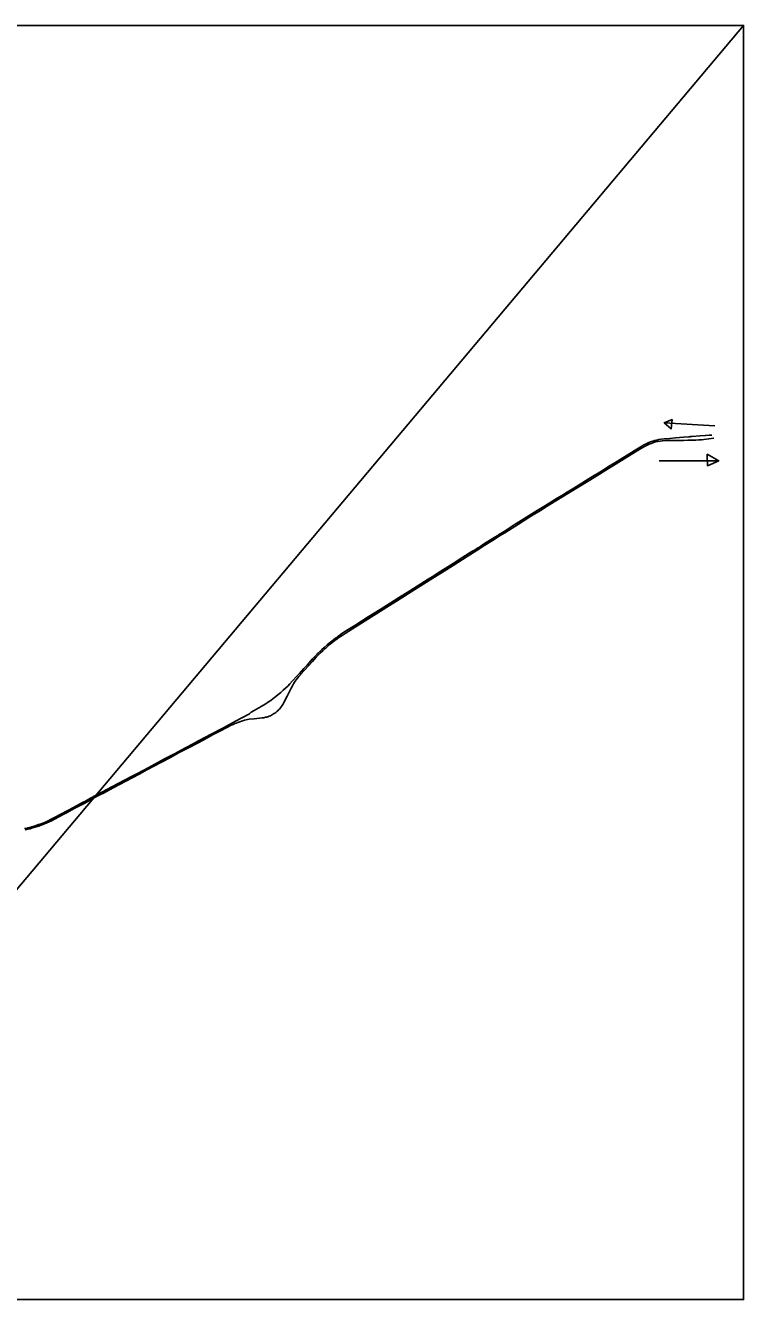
# Model space of a CAD drawing. Extents: x 0 to 1134, y 0 to 440.
# Drawn here: x 914.4 to 1133.9, y 29.1 to 418.4 of the extents above; entities that cross this region are included whole.
import ezdxf

# ---------------------------------------------------------------- set-up
doc = ezdxf.new("R2010")
doc.units = 0
doc.layers.add('Default', color=7, linetype='Continuous')
doc.layers.add('SC_Scratch1', color=7, linetype='Continuous')

msp = doc.modelspace()

# ---------------------------------------------------------------- linework, layer by layer
at = {"layer": 'Default'}
for points in [[(1124.77, 292.34), (1123.24, 292.12), (1121.7, 291.91), (1120.97, 291.83), (1120.16, 291.76), (1119.3, 291.7), (1118.61, 291.67), (1118.05, 291.66), (1116.81, 291.65), (1115.53, 291.63), (1114.13, 291.62), (1110.45, 291.57), (1109.84, 291.55), (1109.11, 291.5), (1108.96, 291.49), (1108.4, 291.42), (1107.63, 291.3), (1106.96, 291.15), (1106.7, 291.07), (1106.61, 291.05), (1106.34, 290.97), (1105.92, 290.83), (1105.61, 290.72), (1105.02, 290.48), (1104.6, 290.29), (1104.22, 290.1), (1103.83, 289.91), (1103.42, 289.68), (1103.05, 289.47), (1102.67, 289.24), (1098.66, 286.78), (1098.25, 286.53), (1094.91, 284.47), (1092.56, 283.02), (1088.19, 280.32), (1084.02, 277.76), (1080.13, 275.37), (1076.49, 273.14), (1073.32, 271.19), (1072.28, 270.55), (1068.56, 268.24), (1065.1, 266.05), (1060.96, 263.43), (1059.53, 262.53), (1057.32, 261.13), (1056.61, 260.69), (1054.83, 259.6), (1053.62, 258.82), (1052.13, 257.87), (1050.52, 256.86), (1047.93, 255.22), (1045.08, 253.43), (1042.37, 251.72), (1039.44, 249.88), (1036.73, 248.17), (1034.26, 246.6), (1032.41, 245.44), (1029.71, 243.73), (1027.02, 242.04), (1024.39, 240.38), (1022.08, 238.93), (1019.48, 237.31), (1017.2, 235.88), (1014.66, 234.28), (1014.34, 234.08), (1052.13, 257.87), (1052.47, 258.08), (1052.96, 258.39), (1053.62, 258.82), (1014.34, 234.08), (1012.08, 232.64), (1011.2, 232.06), (1010.2, 231.36), (1009.68, 230.98), (1008.95, 230.46), (1007.28, 229.12), (1006.19, 228.18), (1006.01, 228.01), (1005.81, 227.84), (1005.25, 227.34), (1004.62, 226.72), (1004.21, 226.32), (1004.1, 226.2), (1003.99, 226.09), (1003.3, 225.37), (1002.12, 224.11), (1000.89, 222.75), (998.48, 220.07), (998.44, 220.02), (997.93, 219.44), (997.51, 218.93), (997.16, 218.49), (996.89, 218.11), (996.64, 217.72), (996.35, 217.24), (995.98, 216.59), (995.63, 215.93), (995, 214.68), (994.66, 214.04), (994.4, 213.52), (994.36, 213.44), (994.03, 212.8), (993.64, 212.03), (993.3, 211.36), (993.07, 210.96), (992.88, 210.64), (992.61, 210.26), (992.39, 209.96), (992.33, 209.89), (992.04, 209.53), (991.79, 209.26), (991.52, 209), (991.24, 208.75), (990.95, 208.52), (990.58, 208.24), (990.27, 208.04), (989.95, 207.85), (989.62, 207.67), (989.29, 207.51), (988.94, 207.37), (988.51, 207.21), (988.15, 207.1), (987.79, 207.01), (987.24, 206.9), (986.73, 206.82), (985.99, 206.74), (984.28, 206.56), (982.82, 206.4), (982.31, 206.32), (981.84, 206.23), (981.39, 206.13), (980.88, 205.99), (980.43, 205.85), (979.9, 205.68), (979.37, 205.48), (978.85, 205.27), (978.43, 205.08), (977.9, 204.82), (977.82, 204.79), (977.74, 204.76), (977.67, 204.75), (977.59, 204.75), (977.52, 204.76), (974.02, 202.9), (971.8, 201.72), (969.66, 200.58), (967.36, 199.35), (963.82, 197.48), (961.43, 196.22), (960.71, 195.84), (960.19, 195.56), (959.45, 195.16), (958.71, 194.77), (955.76, 193.19), (951.56, 190.95), (949.34, 189.77), (946.87, 188.46), (945.14, 187.54), (941.27, 185.49), (938.23, 183.87), (937.36, 183.4), (936.17, 182.77), (932.33, 180.73), (931.73, 180.41), (929.5, 179.23), (926.92, 177.86), (925.69, 177.21), (924.81, 176.74), (923.25, 175.91), (922.34, 175.43), (921.67, 175.11), (920.91, 174.76), (920.22, 174.47), (919.45, 174.16), (918.49, 173.8), (917.72, 173.55), (917.01, 173.32), (916.28, 173.11), (916.1, 173.06), (915.82, 172.99), (915.72, 172.96), (915.58, 172.92), (915.09, 172.8), (914.74, 172.72), (914.38, 172.65)], [(1098.3, 287.11), (1101.21, 288.91), (1102.8, 289.87), (1103.44, 290.24), (1103.94, 290.51), (1104.47, 290.77), (1104.96, 290.98), (1105.44, 291.17), (1105.71, 291.29), (1106.16, 291.43), (1106.61, 291.56), (1106.72, 291.59), (1107.35, 291.74), (1107.98, 291.86), (1108.72, 291.97), (1109.61, 292.07), (1111.37, 292.23), (1113.03, 292.37), (1114.28, 292.48), (1115.47, 292.59), (1117.15, 292.73), (1117.43, 292.75), (1117.63, 292.77), (1118.18, 292.81), (1120.5, 293), (1122.16, 293.14), (1122.23, 293.15), (1123.33, 293.21), (1124.14, 293.26)], [(1058.73, 262.6), (1058.97, 262.75), (1060.68, 263.83), (1062.21, 264.78), (1063.78, 265.78), (1065.91, 267.13), (1067.49, 268.12), (1069.14, 269.16), (1070.81, 270.19), (1073.37, 271.77), (1074.14, 272.24), (1076.92, 273.96), (1078.5, 274.93), (1079.93, 275.81), (1082, 277.08), (1087.16, 280.25), (1090.41, 282.26), (1093.11, 283.92), (1094.54, 284.8), (1096.21, 285.83), (1098.3, 287.11)], [(1005.66, 228.33), (1006.59, 229.14), (1007.27, 229.71), (1008.01, 230.3), (1008.53, 230.7), (1009.16, 231.17), (1009.54, 231.45), (1009.74, 231.6), (1010.14, 231.9), (1010.67, 232.27), (1011.75, 232.99), (1013.01, 233.8), (1015.05, 235.08), (1019.16, 237.67), (1022.77, 239.92), (1026.97, 242.59), (1028.39, 243.48), (1031.86, 245.67), (1037.46, 249.19), (1039.19, 250.29), (1040.84, 251.33), (1043.52, 253.02), (1045.1, 254.01), (1046.68, 255.01), (1048.1, 255.9), (1050.86, 257.64), (1051.8, 258.23), (1052.36, 258.58), (1052.93, 258.94), (1053.54, 259.33), (1054.41, 259.87), (1057.9, 262.08), (1058.73, 262.6)], [(998.13, 220.38), (999.54, 221.95), (1000.48, 222.99), (1002.16, 224.85), (1002.92, 225.67), (1003.57, 226.34), (1003.71, 226.48), (1003.82, 226.59), (1004.17, 226.93), (1004.98, 227.7), (1005.66, 228.33)], [(982.85, 208.07), (982.96, 208.19), (983.02, 208.25), (983.09, 208.31), (983.16, 208.37), (983.29, 208.46), (983.42, 208.54), (984.33, 209.05), (986.5, 210.32), (987.69, 211.04), (988.24, 211.39), (988.71, 211.7), (989.39, 212.18), (990.13, 212.74), (990.94, 213.37), (991.59, 213.9), (992.44, 214.62), (993.2, 215.3), (993.95, 216), (994.56, 216.58), (995.21, 217.24), (996.04, 218.12), (997.37, 219.56), (998.13, 220.38)], [(914.13, 173.01), (914.95, 173.19), (915.11, 173.23), (915.74, 173.38), (915.77, 173.39), (916.4, 173.56), (917.12, 173.77), (917.74, 173.97), (918.45, 174.22), (919.24, 174.51), (920.01, 174.82), (920.7, 175.11), (921.38, 175.42), (922.05, 175.75), (923.05, 176.27), (925.43, 177.54), (929.06, 179.46), (931.85, 180.95), (932.73, 181.41), (934.32, 182.26), (942.8, 186.77), (946.58, 188.79), (948.64, 189.88), (952.1, 191.71), (956.95, 194.3), (960.57, 196.21), (960.69, 196.28), (960.9, 196.39), (961.97, 196.97), (965.42, 198.8), (967.32, 199.81), (971.18, 201.88), (974.89, 203.83), (978.59, 205.8), (982.85, 208.07)]]:
    msp.add_lwpolyline(points, dxfattribs=at)
at = {"layer": 'SC_Scratch1'}
msp.add_line((1133.86, 418.4), (806.27, 29.12), dxfattribs=at)
msp.add_lwpolyline([(806.27, 418.4), (1133.86, 418.4), (1133.86, 29.12), (806.27, 29.12)], close=True, dxfattribs=at)
for points in [[(1125.14, 296.07), (1109.63, 297.03), (1112.01, 297.98), (1111.72, 295.12), (1109.63, 297.03)], [(1108.11, 285.41), (1126.28, 285.41), (1122.76, 287.41), (1122.86, 283.89), (1126.28, 285.41)]]:
    msp.add_lwpolyline(points, dxfattribs=at)

doc.saveas('drawing.dxf')
